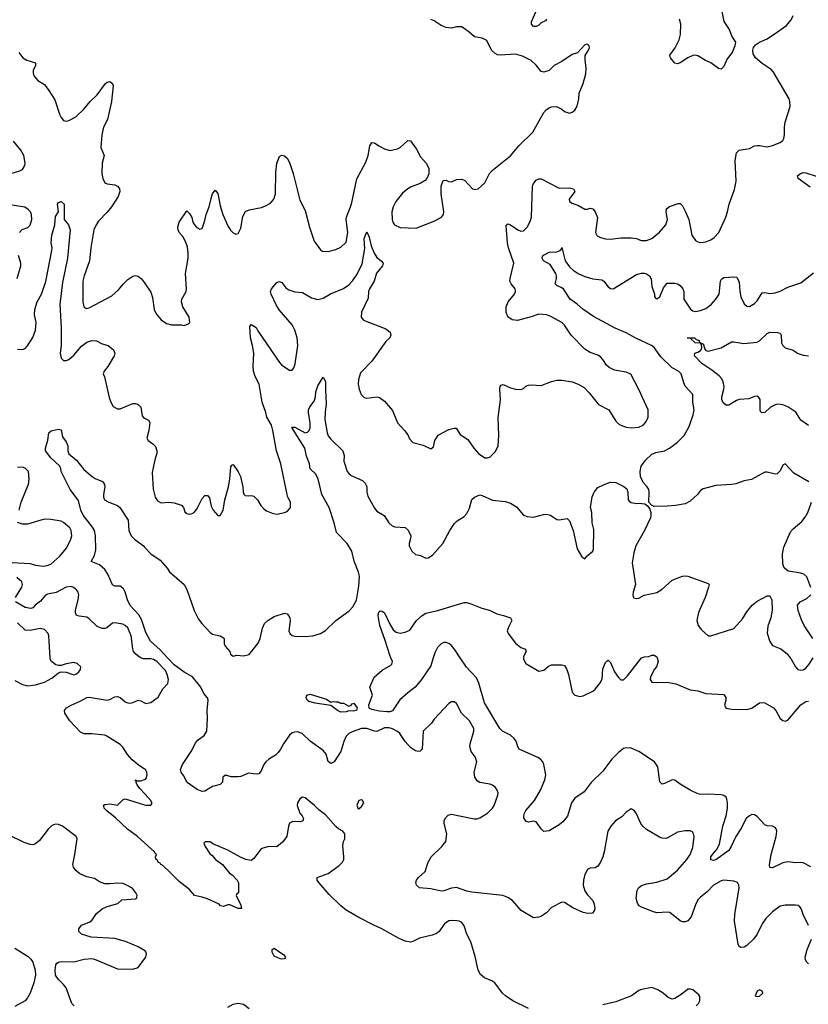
# Model space of a CAD drawing. Header units: inches. Extents: x 1694797 to 1849917, y 907313 to 1017959.
# Tile 397 of 656: x 1749028 to 1755169, y 977303 to 984966. Entities that reach past the tile are written whole.
import ezdxf

# ---------------------------------------------------------------- set-up
doc = ezdxf.new("R2010")
doc.units = ezdxf.units.IN
doc.header["$MEASUREMENT"] = 0
for name, color, linetype in [('B7947', 7, 'Continuous'), ('B7948', 7, 'Continuous'), ('B7957', 7, 'Continuous'), ('B7958', 7, 'Continuous')]:
    doc.layers.add(name, color=color, linetype=linetype)

msp = doc.modelspace()

# ---------------------------------------------------------------- linework, layer by layer
at = {"layer": 'B7947', "color": 5}
for points, elevation in [([(1748990, 979824), (1749050, 979791.5), (1749090, 979782), (1749150, 979788.2), (1749222, 979810), (1749278, 979842), (1749330, 979882.8), (1749350, 979891.3), (1749390, 979888), (1749450, 979868.2), (1749470, 979874), (1749489.2, 979890), (1749502.7, 979910), (1749505.2, 979930), (1749475.3, 979955.3), (1749450, 979962.7), (1749390, 979952), (1749350, 979939.3), (1749330, 979939.3), (1749310, 979946), (1749276, 979970), (1749265.6, 979990), (1749265.1, 980000)], 680), ([(1750000, 979992.5), (1749992.4, 979992.4), (1749976.5, 979996.5), (1749970.5, 980000)], 660), ([(1750000, 979134.3), (1749950, 979166.9), (1749904.6, 979204.6), (1749866.7, 979246.7), (1749830, 979304.7), (1749810, 979324.1), (1749707.3, 979390), (1749690, 979398.7), (1749590, 979409), (1749530, 979407.2), (1749500.3, 979420.3), (1749418, 979510), (1749380.7, 979570), (1749376.2, 979590), (1749392, 979610), (1749427.6, 979630), (1749498.8, 979661.2), (1749550, 979690.2), (1749570, 979694.2), (1749710, 979671.1), (1749730, 979674), (1749770, 979696.5), (1749790, 979698.5), (1749810, 979690.3), (1749850, 979658), (1749870, 979650.3), (1749890, 979647.4), (1749910, 979651.8), (1749950, 979669.2), (1749970, 979665.8), (1750000, 979650.4)], 660), ([(1750000, 978942.8), (1749963.2, 978983.2), (1749944, 979010), (1749935.3, 979030), (1749938, 979038), (1749928, 979050), (1749942, 979042), (1749970, 979042.8), (1750000, 979051.8)], 660), ([(1750000, 978559.8), (1749944.5, 978610), (1749867, 978667), (1749774.1, 978754.1), (1749706.6, 978810), (1749686, 978830), (1749684, 978844), (1749678, 978850), (1749690, 978858), (1749730, 978862), (1749790, 978854), (1749830, 978894), (1749850, 978902), (1750000, 978855.1)], 660), ([(1750000, 977723.1), (1749950, 977751.6), (1749852.7, 977792.7), (1749770, 977815.8), (1749585.6, 977825.6), (1749510, 977849), (1749489, 977870), (1749489.3, 977890.7), (1749510, 977918), (1749570, 977942.8), (1749590, 977956), (1749625.2, 978010), (1749670, 978047.3), (1749710, 978064.9), (1749792.9, 978087.1), (1749824.1, 978115.9), (1749930, 978123.8), (1749939.3, 978130), (1749940.9, 978139.1), (1749941.6, 978150), (1749933.6, 978170), (1749910, 978200.7), (1749890, 978215.6), (1749850, 978235.1), (1749830, 978242.4), (1749790, 978245.6), (1749730, 978239.5), (1749690, 978240.7), (1749650, 978257), (1749610, 978282), (1749550, 978296.4), (1749497.3, 978317.3), (1749463.9, 978343.9), (1749446.3, 978370), (1749441.3, 978390), (1749458, 978470), (1749475.1, 978590), (1749467.3, 978610), (1749361.6, 978690), (1749330, 978703.5), (1749310, 978705.7), (1749290, 978700.4), (1749274, 978690), (1749250, 978665.1), (1749183, 978577), (1749150, 978551.1), (1749130, 978545.1), (1749110, 978546.6), (1749061.6, 978561.6), (1748941.5, 978621.4)], 680), ([(1748990, 977740.7), (1749094.7, 977674.7), (1749115.4, 977655.4), (1749130.4, 977630), (1749148.4, 977570), (1749150.8, 977530), (1749138.4, 977470), (1749110.3, 977390), (1749090, 977352.7), (1749070.2, 977329.8), (1748990, 977286.3)], 680), ([(1749452.7, 977290), (1749432.7, 977310), (1749391, 977431), (1749370, 977458), (1749330, 977496), (1749306, 977530), (1749304, 977570), (1749309, 977610), (1749318, 977622), (1749329.5, 977630.5), (1749350, 977636.3), (1749450, 977632.7), (1749530, 977654), (1749590, 977658.4), (1749610, 977654.4), (1749790, 977579.5), (1749910, 977577.6), (1749950, 977590.7), (1750000, 977657.5)], 680)]:
    msp.add_lwpolyline(points, dxfattribs=dict(at, elevation=elevation))
at = {"layer": 'B7948', "color": 5}
for points, elevation in [([(1749022, 984710), (1749053.4, 984670), (1749083, 984650), (1749150.5, 984630), (1749151.5, 984610), (1749132.4, 984570), (1749131.6, 984550), (1749138, 984530), (1749170, 984492.2), (1749220.5, 984460.5), (1749254.6, 984414.6), (1749301.7, 984341.7), (1749337.6, 984230), (1749350, 984204), (1749370, 984180.5), (1749390, 984176.4), (1749410, 984180.3), (1749465.1, 984210), (1749530, 984272), (1749577.7, 984330), (1749630, 984382.3), (1749695.4, 984470), (1749710, 984480.7), (1749730, 984484.4), (1749750.2, 984470), (1749755.8, 984450), (1749744, 984330), (1749711.8, 984190), (1749680.9, 984130), (1749668.8, 984068.8), (1749660.4, 983970), (1749684.9, 983910), (1749670.4, 983850), (1749666.7, 983770), (1749674.4, 983730), (1749690, 983697.3), (1749708.9, 983688.9), (1749770, 983680.2), (1749788.4, 983670), (1749804.5, 983650), (1749808.5, 983630), (1749794.5, 983590), (1749742.7, 983510), (1749710, 983467.8), (1749642.2, 983397.8), (1749623.1, 983370), (1749605.2, 983330), (1749582.7, 983190), (1749572.7, 983090), (1749530, 982973.2), (1749520.9, 982930), (1749520.3, 982770), (1749528.7, 982730), (1749542, 982722), (1749550, 982719.3), (1749570, 982723.7), (1749744.4, 982815.6), (1749796.9, 982863.1), (1749835.1, 982910), (1749870, 982943.8), (1749910, 982970.4), (1749930, 982975.5), (1749950.4, 982970.4), (1749977.3, 982950), (1750000, 982917.1)], 680), ([(1748921.5, 983758.5), (1749029.8, 983790.2), (1749050, 983800.4), (1749068.2, 983830), (1749070.8, 983849.2), (1749059.3, 983910), (1749038, 983950), (1748980.9, 984020.9)], 680), ([(1749026.3, 983310), (1749047.7, 983332.3), (1749090.8, 983349.2), (1749110, 983368), (1749122.7, 983410), (1749120.9, 983450), (1749112, 983470), (1749095.1, 983490), (1749066.8, 983506.8), (1748970, 983522.2)], 680), ([(1749010, 982400.5), (1749050, 982400.3), (1749070, 982406.3), (1749090, 982427), (1749130, 982492.2), (1749151.2, 982550), (1749156.1, 982610), (1749144.1, 982670), (1749145, 982710), (1749164.3, 982770), (1749197, 982830), (1749232.7, 982927.3), (1749279.1, 983170), (1749280.2, 983190), (1749273.2, 983230), (1749278.4, 983290), (1749301.6, 983370), (1749306.6, 983433.4), (1749328.9, 983471.1), (1749322, 983530), (1749330, 983542.8), (1749350, 983550.7), (1749373, 983530), (1749374.8, 983410), (1749408.1, 983368.1), (1749420.4, 983330), (1749401.3, 983110), (1749360.5, 982919.5), (1749339.8, 982750), (1749350.8, 982570), (1749350.2, 982430), (1749342.4, 982370), (1749350, 982330.8), (1749370, 982313), (1749390, 982314.4), (1749410, 982322.6), (1749450, 982354.4), (1749510, 982424.9), (1749550, 982455.3), (1749590, 982470.4), (1749626.2, 982466.2), (1749670, 982442), (1749718, 982430), (1749757.5, 982397.5), (1749767.7, 982370), (1749763, 982350), (1749713.5, 982266.5), (1749686, 982230), (1749678, 982210), (1749687.1, 982187.1), (1749725.2, 982025.2), (1749738.8, 981990), (1749756.8, 981956.8), (1749790, 981938), (1749810, 981938.4), (1749910, 981978), (1749930, 981978), (1749950, 981970.5), (1749970.5, 981950), (1749982.6, 981882.6), (1749991, 981870), (1750000, 981865.5)], 660), ([(1749008.5, 982951.5), (1749036.2, 983050), (1749036.9, 983070), (1749019.2, 983130)], 680), ([(1750000, 980227.4), (1749977.2, 980297.2), (1749955.2, 980335.2), (1749887.8, 980407.8), (1749866.8, 980450), (1749849.4, 980510), (1749835.8, 980535.8), (1749810, 980556.1), (1749770, 980556.8), (1749750, 980566.6), (1749714.2, 980650), (1749690, 980686.8), (1749650, 980723.1), (1749585.2, 980750), (1749610, 980796.3), (1749619.6, 980840.4), (1749619.2, 980950), (1749609.2, 980990), (1749595.3, 981015.3), (1749523, 981110), (1749503.7, 981150), (1749484.9, 981224.9), (1749420.5, 981310), (1749351.8, 981450), (1749349.5, 981469.5), (1749339.3, 981490), (1749270, 981557.2), (1749229.3, 981610), (1749228.7, 981630), (1749246.6, 981693.4), (1749254.5, 981750), (1749273.4, 981766.6), (1749330, 981778.8), (1749350, 981774), (1749360.5, 981720.5), (1749390, 981680.7), (1749402.4, 981650), (1749403.1, 981610), (1749410, 981586), (1749470, 981538), (1749526.4, 981466.4), (1749592.4, 981410), (1749615, 981395), (1749671.5, 981371.5), (1749681.7, 981361.7), (1749688.7, 981348.7), (1749690.3, 981330.3), (1749680.2, 981270), (1749680.2, 981250), (1749688.2, 981230), (1749721.6, 981210), (1749790, 981184.5), (1749807.9, 981170), (1749871.4, 981071.4), (1749878.4, 980990), (1749895.6, 980950), (1749922.3, 980922.3), (1749991, 980871), (1750000, 980861.5)], 640), ([(1749023.7, 981150), (1749040.7, 981210), (1749097.4, 981350), (1749102.4, 981390), (1749095.6, 981450), (1749070, 981476.2), (1749050, 981483.6), (1749010, 981481.3)], 660), ([(1748970, 980740.9), (1749110, 980732.7), (1749150, 980722), (1749210, 980714.2), (1749242.6, 980717.4), (1749270, 980728.4), (1749341.1, 980790), (1749389.6, 980850), (1749423.8, 980916.2), (1749435.1, 980950), (1749429.7, 980990), (1749418, 981010), (1749370, 981052.8), (1749350, 981062), (1749270, 981077.4), (1749230, 981079.1), (1749210, 981077.2), (1749090, 981041.1), (1749050, 981038.7), (1749011.5, 981051.5)], 660), ([(1748994.3, 980470), (1749044, 980550), (1749049.7, 980570), (1749044, 980590), (1749005.8, 980625.8)], 660), ([(1749970.5, 980000), (1749951.3, 980011.3), (1749930, 980031.2), (1749914.8, 980050), (1749907.8, 980070), (1749896.1, 980170), (1749870, 980232), (1749850, 980251.3), (1749830, 980260.5), (1749770, 980273), (1749750, 980269.6), (1749706.3, 980233.7), (1749690, 980227.3), (1749670, 980227.3), (1749630, 980242.4), (1749570, 980302), (1749550, 980316.4), (1749490, 980322.6), (1749469.8, 980329.8), (1749462.6, 980350), (1749462.3, 980370), (1749484.4, 980450), (1749487.8, 980490), (1749482, 980510), (1749469.7, 980529.7), (1749448.2, 980548.2), (1749430, 980554.3), (1749390, 980549.8), (1749312.7, 980507.3), (1749244.8, 980495.2), (1749230, 980486.9), (1749190, 980440.5), (1749148.4, 980410), (1749130, 980389.6), (1749115.8, 980384.2), (1749070, 980391.1), (1748994.9, 980434.9)], 660), ([(1749265.1, 980000), (1749255.8, 980170), (1749249.6, 980190), (1749220.8, 980220.8), (1749188.4, 980228.4), (1749110, 980213), (1749070, 980215), (1749010, 980273.2)], 680)]:
    msp.add_lwpolyline(points, dxfattribs=dict(at, elevation=elevation))
at = {"layer": 'B7957', "color": 5}
for points, elevation in [([(1755170, 977915.3), (1755130, 978001.2), (1755113, 978050), (1755102.6, 978062.6), (1755090, 978071.6), (1755070, 978075.1), (1754990, 978074.3), (1754950, 978065.6), (1754890, 978023), (1754839.5, 977970), (1754810.3, 977930), (1754771.5, 977850), (1754742.6, 977810), (1754690, 977759.7), (1754670, 977747.6), (1754644.4, 977744.4), (1754630, 977753.2), (1754623.5, 977770), (1754593.6, 977950), (1754596.9, 978003.1), (1754629.6, 978210), (1754627.3, 978230), (1754617, 978250), (1754590, 978262.4), (1754510, 978268), (1754490, 978265.1), (1754430, 978229.7), (1754381.3, 978178.7), (1754330, 978137.4), (1754310, 978115.6), (1754290, 978077.2), (1754256.9, 977983.1), (1754230, 977953.6), (1754210, 977944.2), (1754190, 977944.2), (1754170, 977951.8), (1754090, 978018), (1754070, 978020.9), (1753990, 978015.6), (1753962.3, 978022.3), (1753870, 978059.5), (1753853.2, 978070), (1753839.3, 978090), (1753829.5, 978129.5), (1753835.6, 978190), (1753847, 978210), (1753870, 978226.7), (1753910, 978241.1), (1753990, 978254), (1754070, 978279.1), (1754150, 978346.4), (1754222.3, 978430), (1754248.3, 978470), (1754270, 978524.7), (1754280.9, 978610), (1754276, 978630), (1754266, 978646), (1754250, 978652.3), (1754210, 978652.3), (1754150, 978642.7), (1754065.5, 978594.5), (1754030, 978595.4), (1754010, 978604), (1753910, 978663.9), (1753879.7, 978690), (1753864, 978710), (1753829.6, 978789.6), (1753810, 978815.3), (1753790, 978824), (1753750, 978797.2), (1753718, 978762), (1753668.2, 978730), (1753630.3, 978689.7), (1753608.4, 978650), (1753579.5, 978490), (1753568.9, 978451.1), (1753550, 978409.2), (1753530, 978379.3), (1753510, 978366), (1753470, 978363.7), (1753450, 978352.3), (1753430, 978313.2), (1753418.3, 978270), (1753416.1, 978230), (1753430, 978185.5), (1753450, 978155.5), (1753490.4, 978110.4), (1753502, 978082), (1753507.7, 978050), (1753504.9, 978035.1), (1753487.3, 978012.7), (1753450.9, 978009.1), (1753416.6, 978016.6), (1753334.5, 978054.5), (1753270, 978096), (1753250, 978099.3), (1753170, 978057.2), (1753130, 978015.3), (1753092, 977990), (1753070, 977981.2), (1753030, 977977.2), (1752933.6, 978033.6), (1752865.2, 978110), (1752830, 978133.2), (1752790, 978148.7), (1752550, 978175.6), (1752510, 978183.6), (1752430, 978212), (1752390, 978207.6), (1752330, 978187), (1752310, 978184.5), (1752230, 978202.6), (1752142, 978210), (1752119, 978230), (1752114, 978250), (1752119, 978270), (1752134, 978290), (1752184.2, 978335.8), (1752209.5, 978410), (1752232, 978450), (1752315.1, 978530), (1752346.6, 978570), (1752355.1, 978630), (1752332.7, 978710), (1752333.2, 978730), (1752344.8, 978755.2), (1752365.4, 978774.6), (1752390, 978782), (1752566.8, 978746.8), (1752590, 978747.6), (1752610, 978755.3), (1752670, 978791.8), (1752709.7, 978830), (1752723, 978850), (1752751.8, 978930), (1752754, 978950), (1752747.3, 978970), (1752732.3, 978990), (1752710, 979007.3), (1752690, 979015.1), (1752610, 979029.5), (1752590, 979042), (1752571.6, 979070), (1752566, 979110), (1752588, 979190), (1752575.6, 979230), (1752544.4, 979270), (1752533.3, 979310), (1752534.8, 979330), (1752564.2, 979430), (1752563.6, 979450), (1752531.8, 979510), (1752467.6, 979570), (1752430, 979644), (1752410, 979657.2), (1752390, 979656), (1752370, 979643.7), (1752256.7, 979523.3), (1752234, 979490), (1752171, 979430), (1752162, 979290), (1752147.7, 979272.3), (1752130, 979269.6), (1752110, 979276.2), (1752070, 979302.9), (1752030, 979349.6), (1751988, 979410), (1751970, 979426.5), (1751930, 979446.6), (1751905.9, 979454.1), (1751870, 979453.5), (1751810, 979426), (1751790, 979428), (1751730, 979448.6), (1751690, 979449.8), (1751615.8, 979424.2), (1751590, 979409.6), (1751571, 979389), (1751550.9, 979349.1), (1751530, 979269.4), (1751477.3, 979190), (1751450, 979176), (1751430, 979194), (1751415.8, 979250), (1751390, 979277.6), (1751290, 979352), (1751227, 979410), (1751190, 979423.1), (1751170, 979422.2), (1751150, 979415.2), (1751130, 979397.3), (1751082.7, 979330), (1751057.2, 979282.8), (1751038.9, 979261.1), (1751018.8, 979241.2), (1750968.1, 979210), (1750944.9, 979190), (1750930.3, 979170), (1750905.1, 979114.9), (1750890, 979096.9), (1750870, 979093.5), (1750810, 979103.1), (1750750, 979076.5), (1750730, 979073.7), (1750673.8, 979073.8), (1750630, 979086.3), (1750609.1, 979070), (1750607.3, 979032.7), (1750590, 979014.5), (1750530, 978997.6), (1750470, 978962), (1750450, 978960.5), (1750410, 978974), (1750330.9, 979030), (1750303.6, 979083.6), (1750284.2, 979110), (1750280.5, 979130), (1750295.1, 979170), (1750362.6, 979270), (1750399.1, 979340.9), (1750418.3, 979361.7), (1750465.6, 979394.4), (1750486, 979430), (1750491.2, 979528.8), (1750487.9, 979590), (1750495.9, 979670), (1750490, 979687.6), (1750463, 979723), (1750437.9, 979770), (1750372.4, 979852.4), (1750308.5, 979888.5), (1750230, 979944.5), (1750178, 980000)], 640), ([(1752248.7, 980000), (1752230, 979938), (1752158, 979830), (1752108, 979770), (1752050, 979726.6), (1751988.5, 979671.5), (1751932, 979588), (1751910, 979578.9), (1751890, 979578), (1751830, 979583.8), (1751770, 979597.4), (1751748.9, 979608.9), (1751746.7, 979633.3), (1751775.3, 979710), (1751755.3, 979770), (1751789, 979850), (1751850, 979902.8), (1751918.3, 979941.7), (1751926.6, 979950), (1751931.6, 979970), (1751919.1, 980000)], 620), ([(1755190, 978372.8), (1755130, 978404.2), (1755110, 978407.6), (1755070, 978404.2), (1755010, 978412.8), (1754970, 978404.2), (1754890, 978364.5), (1754870, 978369), (1754867.6, 978387.6), (1754878.6, 978470), (1754919, 978610), (1754923.1, 978650), (1754918.3, 978670), (1754910, 978679.7), (1754890, 978688.5), (1754850, 978692.8), (1754830, 978701), (1754770, 978763.9), (1754750, 978778), (1754730, 978779.8), (1754710, 978770.6), (1754685.4, 978750), (1754643.5, 978670), (1754604.3, 978610), (1754569.4, 978530), (1754550, 978499.3), (1754450, 978427.7), (1754430, 978421.4), (1754410, 978427), (1754411.1, 978450), (1754423.1, 978470), (1754455.3, 978504.7), (1754477.9, 978550), (1754503.2, 978690), (1754529.3, 978770), (1754539.9, 978830), (1754539.8, 978870), (1754532.3, 978912.3), (1754510, 978928.4), (1754490, 978932.5), (1754390, 978938.8), (1754330, 978935.7), (1754310, 978940.3), (1754250, 978969), (1754170, 979016.5), (1754130, 979046.5), (1754110, 979049.8), (1754050, 979020.9), (1754030, 979017.4), (1754013.4, 979033.4), (1753996.5, 979150), (1753972, 979190), (1753850, 979269.8), (1753790, 979297.4), (1753750, 979300.3), (1753730, 979292.8), (1753690, 979263.5), (1753637.8, 979210), (1753570, 979118.4), (1753478, 979030), (1753423, 978957), (1753350, 978907.8), (1753326.3, 978870), (1753292.7, 978767.2), (1753257.3, 978722.7), (1753230, 978699.3), (1753150, 978654), (1753110, 978648.7), (1753090, 978668), (1753050, 978722), (1753030, 978728.7), (1752990, 978721.2), (1752969.4, 978729.4), (1752954, 978754), (1752953.2, 978770), (1752959.5, 978790), (1752970, 978810.5), (1753035.6, 978890), (1753084.4, 978970), (1753118.5, 979050), (1753124.8, 979090), (1753108.8, 979170), (1753100.7, 979190), (1753084.2, 979210), (1753063.5, 979223.5), (1752918.4, 979290), (1752906.2, 979306.2), (1752892.9, 979350), (1752874.9, 979374.9), (1752850, 979396.5), (1752788.2, 979430), (1752765.7, 979450), (1752646.3, 979650), (1752602.7, 979802.7), (1752584.1, 979844.1), (1752507.3, 979927.3), (1752459, 980000)], 620), ([(1752950.8, 980000), (1752950.8, 979990), (1752970, 979956), (1753070, 979896), (1753110, 979904.7), (1753146.3, 979933.7), (1753170, 979946), (1753250, 979944.9), (1753270, 979938.8), (1753287.7, 979910), (1753302, 979870), (1753330, 979732), (1753352, 979710), (1753390, 979698.8), (1753415.5, 979704.5), (1753490, 979741), (1753510, 979756), (1753550, 979808), (1753564.4, 979835.6), (1753570, 979914.8), (1753590, 979964), (1753603, 979977), (1753610, 979980.5), (1753630, 979963), (1753660.2, 979890), (1753690, 979845.7), (1753710, 979827.7), (1753730, 979828), (1753761.7, 979858.3), (1753870, 979998.4), (1753873.3, 980000)], 620), ([(1753991.8, 980000), (1753999.2, 979970), (1753986.9, 979930), (1753970, 979907.8), (1753939.5, 979850), (1753936.4, 979830), (1753950, 979810.6), (1753986.8, 979806.8), (1754070.9, 979810.9), (1754137.1, 979797.1), (1754250, 979750.3), (1754310, 979742.8), (1754370, 979723.1), (1754510, 979714), (1754527.3, 979690), (1754527.7, 979670), (1754517.3, 979630), (1754530, 979607.7), (1754570, 979599.3), (1754690, 979598.7), (1754730, 979608.5), (1754790, 979648.4), (1754810, 979652.4), (1754830, 979648.5), (1754898, 979610), (1754915.8, 979590), (1754950, 979527.3), (1754970, 979510.6), (1754990, 979505.5), (1755010, 979515.5), (1755110, 979634.9), (1755150, 979660.3), (1755170, 979661.6)], 620), ([(1755028.3, 980000), (1755033.5, 979993.5), (1755068.8, 979928.8), (1755087.3, 979910), (1755110, 979903.1), (1755130, 979907.2), (1755150, 979920.3), (1755176.4, 979950), (1755205.9, 980000)], 640), ([(1750000, 979650.4), (1750010, 979645.2), (1750048.2, 979651.8), (1750105.3, 979694.7), (1750142, 979758), (1750181.3, 979798.7), (1750186.6, 979830), (1750177.6, 979870), (1750162.1, 979902.1), (1750096.1, 979970), (1750070, 979987.1), (1750050, 979992.7), (1750000, 979992.5)], 660), ([(1750000, 979051.8), (1750006.3, 979053.7), (1750014.5, 979065.5), (1750020.9, 979090), (1750017, 979110), (1750006.6, 979130), (1750000, 979134.3)], 660), ([(1750000, 978855.1), (1750010, 978852), (1750050, 978854), (1750058, 978862), (1750058, 978870), (1750048, 978890), (1750000, 978942.8)], 660), ([(1752989, 977270), (1752869.2, 977330), (1752810, 977369.6), (1752787, 977390), (1752727.3, 977470), (1752705.5, 977485.5), (1752648.1, 977508.1), (1752615.8, 977535.8), (1752597.3, 977570), (1752574.5, 977674.5), (1752541.7, 977790), (1752509.7, 977850), (1752490, 977914), (1752470, 977939.3), (1752450, 977949.2), (1752431.9, 977951.9), (1752390, 977955.1), (1752370, 977951.6), (1752335.5, 977930), (1752291.9, 977868.1), (1752268.6, 977851.4), (1752239.9, 977840.1), (1752141.1, 977818.9), (1752090, 977791.6), (1752070, 977786.6), (1752030, 977794.5), (1751977.4, 977817.4), (1751849.2, 977890), (1751780.6, 977920.6), (1751670, 977979.5), (1751570, 978036.2), (1751528.2, 978068.2), (1751438, 978158), (1751357.2, 978250), (1751345.2, 978270), (1751344, 978290), (1751430, 978321.6), (1751516, 978384), (1751541.6, 978410), (1751551.3, 978430), (1751553, 978450), (1751543.7, 978536.3), (1751549.2, 978570), (1751559, 978590), (1751559, 978630), (1751544, 978650), (1751510, 978669.5), (1751490, 978687), (1751410, 978776.9), (1751356.9, 978816.9), (1751323.7, 978850), (1751250, 978909), (1751230, 978914), (1751210, 978902), (1751190.8, 978870), (1751188.4, 978850), (1751210, 978791), (1751227.7, 978770), (1751237.1, 978750), (1751234, 978730), (1751215.6, 978724.4), (1751154, 978726), (1751130, 978712.3), (1751120.5, 978690), (1751107.3, 978610), (1751075.6, 978564.4), (1751030, 978529.3), (1750968.3, 978531.7), (1750920.9, 978519.1), (1750906.8, 978510), (1750850, 978438), (1750830, 978422), (1750790, 978429.3), (1750747.6, 978447.6), (1750650, 978502.7), (1750533.2, 978553.2), (1750510, 978568), (1750472.7, 978567.3), (1750462, 978558), (1750472, 978530), (1750511.6, 978471.6), (1750523.6, 978463.6), (1750552, 978430), (1750606, 978390), (1750662.8, 978322.8), (1750682, 978310), (1750722, 978270), (1750731.6, 978248.4), (1750732, 978170), (1750718, 978162), (1750714, 978150), (1750750, 978074), (1750754, 978050), (1750728.9, 978048.9), (1750663.6, 978076.4), (1750650, 978078), (1750615.3, 978064.7), (1750590.5, 978069.5), (1750581.2, 978081.2), (1750490, 978123.6), (1750450, 978137), (1750390, 978149), (1750353.4, 978193.4), (1750270, 978258), (1750195.2, 978335.2), (1750142.3, 978382.3), (1750127.3, 978390), (1750121.5, 978401.5), (1750106.6, 978410), (1750102, 978422), (1750088.4, 978431.6), (1750086, 978450), (1750094, 978470), (1750080.9, 978480.9), (1750077.2, 978490), (1750000, 978559.8)], 660), ([(1755170, 977617.2), (1755157.2, 977630), (1755147, 977650), (1755145.1, 977670), (1755159.7, 977730), (1755194.8, 977810)], 640), ([(1750000, 977657.5), (1750009.3, 977670), (1750015.5, 977695.5), (1750013.2, 977710), (1750002, 977722), (1750000, 977723.1)], 680), ([(1754295.3, 977290), (1754314, 977310), (1754324, 977330), (1754323.1, 977363.1), (1754317.2, 977377.2), (1754270, 977415.3), (1754250, 977422), (1754230, 977422), (1754210, 977402), (1754170, 977374), (1754130.9, 977349.1), (1754110, 977342), (1754076.5, 977356.5), (1754039, 977390), (1753996.9, 977416.9), (1753950, 977435.1), (1753870, 977418.7), (1753850, 977409.6), (1753791.4, 977368.6), (1753670, 977322), (1753570, 977298.9)], 660), ([(1750650, 977280.7), (1750690, 977304), (1750726.8, 977313.2), (1750770, 977304.9), (1750814.8, 977270)], 660)]:
    msp.add_lwpolyline(points, dxfattribs=dict(at, elevation=elevation))
for points, elevation in [([(1751450, 979654), (1751470, 979660.7), (1751490, 979656), (1751510, 979658), (1751526, 979646), (1751550, 979646), (1751590, 979622.8), (1751608, 979630), (1751618, 979642), (1751630, 979646.8), (1751656.5, 979610), (1751650, 979589.8), (1751624.6, 979584.6), (1751590, 979587), (1751570, 979579.6), (1751530, 979577.7), (1751502, 979590), (1751450, 979629.7), (1751327.8, 979647.8), (1751280.7, 979660.7), (1751268, 979668), (1751258, 979690), (1751262.7, 979710), (1751290, 979717), (1751416.7, 979676.7)], 620), ([(1751690, 978895.3), (1751670, 978888), (1751652.7, 978852.7), (1751662, 978830), (1751670, 978824.7), (1751690, 978842), (1751708, 978870), (1751698, 978890)], 660), ([(1751070, 977654), (1751057.2, 977657.2), (1751010, 977678), (1750994, 977710), (1750995.3, 977730), (1751010, 977738.8), (1751054.8, 977710), (1751081, 977690), (1751098, 977670), (1751090, 977658)], 660), ([(1754790, 977415.3), (1754770, 977406), (1754754, 977370), (1754770, 977364.7), (1754790, 977366.8), (1754814, 977390), (1754810, 977406)], 660)]:
    msp.add_lwpolyline(points, close=True, dxfattribs=dict(at, elevation=elevation))
at = {"layer": 'B7958', "color": 5}
for points, elevation in [([(1750000, 981865.5), (1750031, 981850), (1750042, 981830), (1750034, 981770), (1750019.1, 981710), (1750027.7, 981690), (1750065.3, 981665.3), (1750084.9, 981644.9), (1750096.4, 981610), (1750095.8, 981590), (1750082.4, 981550), (1750059, 981441), (1750068.5, 981311.5), (1750082.4, 981250), (1750101.4, 981221.4), (1750130, 981204.9), (1750190.5, 981210.5), (1750230, 981204.9), (1750287.5, 981187.5), (1750302.8, 981170), (1750315.2, 981135.2), (1750330, 981123), (1750350, 981118), (1750370, 981121.6), (1750390, 981133), (1750410, 981162), (1750450, 981238.8), (1750470, 981262.8), (1750490, 981262.8), (1750504.9, 981244.9), (1750519.9, 981179.9), (1750533.4, 981150), (1750570, 981106.8), (1750590, 981106), (1750611.7, 981148.3), (1750625.1, 981230), (1750654, 981330), (1750664.7, 981390), (1750673.2, 981486.8), (1750680.2, 981499.8), (1750690, 981504.7), (1750730, 981446), (1750748, 981410), (1750764.9, 981330), (1750768.4, 981288.4), (1750773.4, 981273.4), (1750783.8, 981263.8), (1750810, 981260.7), (1750830, 981264), (1750850, 981257.3), (1750878.8, 981230), (1750905.8, 981185.8), (1750930, 981158.8), (1750950, 981142.8), (1751002.5, 981122.5), (1751030, 981118.8), (1751090, 981130.8), (1751110, 981138.8), (1751130, 981158), (1751137.2, 981170), (1751137.2, 981210), (1751115.1, 981250), (1751109.6, 981269.6), (1751061.6, 981510), (1751027.7, 981610), (1750998.7, 981770), (1750987.8, 981810), (1750952.6, 981872.6), (1750945.1, 981910), (1750917.1, 981990), (1750892.2, 982130), (1750860.5, 982190), (1750848.5, 982230), (1750845.2, 982270), (1750851.7, 982370), (1750841.6, 982430), (1750824.7, 982490), (1750821, 982579), (1750830, 982594), (1750870, 982570.4), (1750883.6, 982543.6), (1751050, 982298), (1751070, 982276.3), (1751130, 982237.3), (1751150, 982238.8), (1751163.3, 982256.7), (1751173.5, 982286.5), (1751193.5, 982430), (1751189, 982490), (1751169.8, 982550), (1751149, 982590), (1751049, 982709), (1751025.5, 982745.5), (1750986, 982830), (1750982, 982850), (1750988.5, 982871.5), (1751030, 982919.7), (1751050, 982929.1), (1751070, 982919.6), (1751099.2, 982879.2), (1751122.8, 982862.8), (1751170, 982848.1), (1751230, 982841.5), (1751301, 982801), (1751350, 982789.1), (1751390, 982798), (1751448.1, 982831.9), (1751550, 982872.9), (1751590, 982902.3), (1751623.2, 982936.8), (1751655.1, 982984.9), (1751694.6, 983065.4), (1751714.6, 983185.5), (1751710, 983262), (1751730, 983316), (1751750, 983273.4), (1751766.1, 983206.1), (1751787.8, 983147.8), (1751810, 983114.4), (1751843, 983090), (1751859.3, 983070), (1751852.7, 983050), (1751806.2, 982993.8), (1751787.5, 982930), (1751751.6, 982870), (1751745, 982850), (1751740.3, 982799.7), (1751690.5, 982690), (1751686.8, 982650), (1751706.4, 982626.4), (1751879.3, 982559.3), (1751912.7, 982532.8), (1751919.3, 982510), (1751910.4, 982490), (1751878.9, 982461.1), (1751771.2, 982308.8), (1751681.2, 982218.8), (1751665.9, 982165.9), (1751663.7, 982130), (1751670.3, 982090.3), (1751687.7, 982050), (1751710, 982026), (1751730, 982020.4), (1751810, 982032), (1751830, 982026.7), (1751870, 981998), (1751930, 981924), (1751970, 981827.3), (1752024.9, 981770), (1752050, 981736), (1752064.5, 981704.5), (1752090, 981674.8), (1752170, 981653.4), (1752230, 981627.3), (1752250, 981641), (1752259.6, 981690), (1752286.4, 981733.6), (1752370, 981776), (1752410, 981788.2), (1752427.7, 981787.7), (1752457.6, 981737.6), (1752517.6, 981697.6), (1752563.7, 981630), (1752601.3, 981590), (1752650, 981557), (1752670, 981555.8), (1752690, 981562.4), (1752733.6, 981606.4), (1752754.3, 981650), (1752758.3, 981730), (1752753.3, 981870), (1752771.3, 982008.7), (1752767.6, 982092.4), (1752770, 982112), (1752778, 982122), (1752794, 982126), (1752850, 982100.5), (1752890, 982090.5), (1752930, 982087.3), (1752950, 982096), (1752970, 982114), (1752990, 982120.7), (1753010, 982124.9), (1753090, 982118.8), (1753170, 982150.8), (1753210, 982161), (1753250, 982160.7), (1753330, 982147.7), (1753376, 982130), (1753423.1, 982103.1), (1753462.4, 982062.4), (1753536, 981970), (1753616, 981930), (1753670, 981842), (1753690, 981821.6), (1753710, 981810.4), (1753750, 981795.8), (1753790, 981790.3), (1753850, 981795.3), (1753882, 981810), (1753902.4, 981830), (1753921.1, 981870), (1753921.1, 981930), (1753848.1, 982088.1), (1753787.2, 982207.2), (1753750, 982222), (1753659.5, 982239.5), (1753619.1, 982259.1), (1753598.3, 982278.3), (1753570, 982321.2), (1753550, 982342.7), (1753530, 982355.1), (1753470, 982376), (1753430, 982402.7), (1753323.6, 982510), (1753270, 982589.5), (1753250, 982609.6), (1753159.4, 982659.4), (1753130, 982669.6), (1753070, 982674), (1753010, 982652.8), (1752904.4, 982624.4), (1752864, 982630), (1752830, 982653.2), (1752816.2, 982690), (1752816.2, 982730), (1752831.6, 982770), (1752880.5, 982830), (1752888.2, 982850), (1752886.3, 982870), (1752854.5, 982910), (1752845.8, 982930), (1752847, 982953), (1752876, 983070), (1752834.4, 983190), (1752827.1, 983230), (1752817.5, 983362.5), (1752830, 983376.3), (1752850, 983370.4), (1752907.7, 983330), (1752930, 983321.3), (1752950, 983323.8), (1752980.7, 983350), (1753004.4, 983395.6), (1753013.7, 983430), (1753022.4, 983670), (1753030, 983690.8), (1753050, 983716.3), (1753070, 983728), (1753090, 983728.2), (1753230, 983654.9), (1753310, 983656.9), (1753341, 983650), (1753350.4, 983630), (1753306.7, 983570), (1753310.7, 983550), (1753330, 983537.1), (1753380.5, 983520.5), (1753430, 983491.3), (1753450, 983491.3), (1753470, 983498.8), (1753490, 983493.4), (1753510, 983470.6), (1753526.7, 983426.7), (1753512, 983310), (1753524.1, 983284.1), (1753550, 983270.3), (1753590, 983260.9), (1753630, 983258.3), (1753710, 983267), (1753790, 983268.2), (1753830, 983263), (1753868.5, 983248.5), (1753890, 983246.4), (1753910, 983247), (1753950, 983262.6), (1754010, 983313.4), (1754059.8, 983370), (1754071.6, 983410), (1754062.3, 983470), (1754065.1, 983494.9), (1754087.6, 983512.4), (1754156.4, 983536.4), (1754170, 983535.5), (1754190, 983516.3), (1754214, 983470), (1754238.7, 983410), (1754263.1, 983290), (1754290, 983247.3), (1754310, 983236.3), (1754330, 983233), (1754370, 983238), (1754410, 983252.2), (1754436.2, 983270), (1754471.3, 983310), (1754527, 983430), (1754540.9, 983470), (1754552, 983530), (1754595.6, 983644.4), (1754606.9, 983710), (1754599.1, 983870), (1754610, 983931), (1754630, 983950.5), (1754710, 983962.4), (1754750, 983983), (1754770, 983988), (1754790, 983988), (1754850, 983975.5), (1754890, 983985.5), (1754950, 984010.7), (1754970, 984026.8), (1754978, 984042), (1754984.2, 984070), (1754983.1, 984130), (1754988, 984168), (1755027.6, 984290), (1755026, 984330), (1755019.7, 984350), (1754898.8, 984558.8), (1754879.3, 984579.3), (1754810, 984626), (1754759, 984670), (1754740.2, 984700.2), (1754737.2, 984730), (1754741.2, 984750), (1754757.2, 984770), (1754788.4, 984791.6), (1754850, 984816.9), (1754930, 984870.3), (1754998.5, 984921.5), (1755036.5, 984963.5), (1755050, 984998.8)], 660), ([(1753130, 984969.5), (1753121.8, 984958.2), (1753090, 984940.4), (1753070, 984922.3), (1753050, 984912.1), (1753030, 984913.5), (1753013.5, 984930), (1753014.2, 984950), (1753054, 985046)], 660), ([(1754495.5, 985030), (1754512.2, 984952.2), (1754554, 984890), (1754577.3, 984830), (1754601, 984790), (1754596.3, 984763.7), (1754576, 984710), (1754538, 984662), (1754510, 984602), (1754490, 984581.2), (1754470, 984585.2), (1754409.7, 984629.7), (1754368.7, 984648.7), (1754310, 984685.4), (1754290, 984689.7), (1754270, 984686), (1754230, 984668.7), (1754170, 984631.1), (1754150, 984623.5), (1754130, 984628), (1754095.1, 984670), (1754091.6, 984690), (1754132.8, 984747.2), (1754163.1, 984810), (1754174.2, 984850), (1754175.6, 984930), (1754166.4, 984970)], 660), ([(1750000, 982917.1), (1750050, 982844.7), (1750063.1, 982803.1), (1750074, 982710), (1750090, 982677.3), (1750130.8, 982630), (1750170, 982602), (1750210, 982590.7), (1750289.1, 982590.9), (1750310, 982586), (1750342, 982598), (1750352.3, 982610), (1750346.6, 982650), (1750297.4, 982730), (1750288.3, 982770), (1750291.3, 982790), (1750323.5, 982850), (1750327.1, 982870), (1750318.8, 982990), (1750340.3, 983110), (1750340.3, 983150), (1750334.6, 983194.6), (1750320.1, 983240.1), (1750297.7, 983277.7), (1750269.3, 983310), (1750262.7, 983330), (1750259, 983350), (1750269.2, 983390), (1750330, 983478), (1750350, 983458), (1750367.5, 983427.5), (1750377.3, 983390), (1750388.1, 983368.1), (1750408.1, 983348.1), (1750430, 983336), (1750450, 983342), (1750470, 983402), (1750479.5, 983450), (1750502.4, 983510), (1750524.2, 983595.8), (1750530, 983611.3), (1750550, 983638), (1750570, 983612), (1750590, 983518), (1750610, 983451), (1750650, 983360.7), (1750670, 983327.3), (1750690, 983306.8), (1750710, 983296), (1750730, 983301), (1750750, 983344.7), (1750764.8, 983435.2), (1750787.5, 983472.5), (1750814.3, 983485.7), (1750910, 983504.4), (1750942.9, 983517.1), (1750981.3, 983538.7), (1751007.6, 983570), (1751019.1, 983610), (1751022.3, 983777.7), (1751029.7, 983850), (1751050, 983901), (1751069.4, 983910.6), (1751090, 983907.3), (1751110, 983887.3), (1751130, 983854.8), (1751157.4, 983770), (1751210, 983562), (1751250, 983482), (1751285.5, 983350), (1751322, 983242), (1751370, 983174), (1751385.2, 983165.2), (1751430, 983163.1), (1751490, 983176.5), (1751530, 983194.9), (1751570, 983234), (1751582.2, 983310), (1751570.6, 983410), (1751572.7, 983430), (1751612.9, 983530), (1751653.1, 983726.9), (1751724.2, 983855.8), (1751742.4, 983910), (1751754.9, 983985.1), (1751770, 984011), (1751790, 984007.7), (1751823.6, 983983.6), (1751870, 983960.4), (1751910, 983948.4), (1751970, 983960.3), (1751990, 983972.2), (1752050, 984024.9), (1752070, 984022.8), (1752118, 983958), (1752150, 983898), (1752193.4, 983850), (1752213.4, 983810), (1752214, 983766), (1752198, 983730), (1752184.8, 983715.2), (1752147.3, 983690), (1752075.6, 983664.4), (1752050.7, 983650), (1752010, 983615.1), (1751957.1, 983550), (1751936.4, 983510), (1751926.7, 983470), (1751928.2, 983410), (1751933, 983390), (1751947.7, 983370), (1751990, 983347.7), (1752115.9, 983344.1), (1752260.1, 983399.9), (1752311.5, 983428.5), (1752327, 983450), (1752331.5, 983470), (1752309.6, 983610.4), (1752309.3, 983670.7), (1752325.2, 983714.8), (1752350, 983718), (1752366, 983706), (1752390, 983704.7), (1752430, 983722.8), (1752470, 983725.5), (1752495.1, 983715.1), (1752552.1, 983652.1), (1752570, 983644.4), (1752597.2, 983650), (1752650, 983695.5), (1752687.6, 983770), (1752707.2, 983792.8), (1752850, 983905.7), (1752914.7, 983985.3), (1753022.7, 984090), (1753110, 984244), (1753130, 984267.3), (1753150, 984280.7), (1753170, 984286.8), (1753209.4, 984290.6), (1753250, 984270.8), (1753270, 984251), (1753310, 984238), (1753330, 984246), (1753350, 984261), (1753370, 984292), (1753382.9, 984350), (1753384.8, 984395.2), (1753417, 984470), (1753435.9, 984544.1), (1753439.5, 984590), (1753432, 984650), (1753432.3, 984687.7), (1753458, 984730), (1753465.2, 984750), (1753463.1, 984763.1), (1753450, 984775.3), (1753430, 984769), (1753370.9, 984709.1), (1753330, 984694), (1753250, 984639.5), (1753190.8, 984610), (1753150.4, 984569.6), (1753110, 984557), (1753090, 984562), (1753050, 984612.3), (1753010, 984649.4), (1752943.3, 984683.3), (1752890, 984696.8), (1752770.8, 984690.8), (1752750, 984693.7), (1752730, 984703), (1752703, 984730), (1752664.7, 984804.7), (1752630, 984822), (1752570, 984833.2), (1752529.2, 984870), (1752470, 984909.5), (1752430, 984909.6), (1752390, 984899.7), (1752350, 984904.7), (1752310, 984919.7), (1752256.4, 984956.4), (1752230, 984967.4)], 680), ([(1755182.7, 983662.7), (1755091.3, 983730), (1755084.7, 983750), (1755107, 983770), (1755130, 983775.5), (1755150, 983775), (1755230, 983748.7)], 640), ([(1755173.2, 981370), (1755056.6, 981436.6), (1754990, 981508.7), (1754970, 981498), (1754950, 981454), (1754927.7, 981432.3), (1754910, 981429.4), (1754850, 981444.5), (1754830, 981444.5), (1754726.3, 981386.3), (1754670, 981376), (1754605.8, 981354.2), (1754570, 981347.6), (1754450, 981341.2), (1754350, 981314), (1754330, 981302), (1754306, 981270), (1754250, 981219), (1754210, 981197.2), (1754135.2, 981184.8), (1754070, 981180.9), (1753970, 981178), (1753948, 981188), (1753926, 981210), (1753929.3, 981290), (1753926, 981310), (1753915.1, 981330), (1753884.2, 981364.2), (1753861.3, 981410), (1753858.9, 981450), (1753868, 981490), (1753901.8, 981538.2), (1753950, 981583.7), (1753982.7, 981597.3), (1754050, 981611.3), (1754089.1, 981630.9), (1754150, 981678), (1754203.1, 981730), (1754240.7, 981799.3), (1754273.3, 981890), (1754279.7, 981930), (1754269.5, 981990), (1754269.2, 982050), (1754210, 982113.2), (1754198.6, 982138.6), (1754179.6, 982210), (1754157, 982230), (1754110, 982255.9), (1754020.9, 982340.9), (1753970, 982415.8), (1753948, 982430), (1753826.3, 982486.3), (1753750, 982529), (1753665.1, 982565.1), (1753495.6, 982655.6), (1753412.4, 982712.4), (1753370, 982751.8), (1753314.2, 982790), (1753265.1, 982865.1), (1753250, 982878.7), (1753210, 982897.6), (1753197.6, 982910), (1753208.1, 982951.9), (1753209, 982970), (1753202.2, 982990), (1753159.7, 983059.7), (1753106, 983090), (1753095.6, 983110), (1753098, 983122), (1753106, 983134), (1753150, 983155.9), (1753210, 983160.3), (1753235.3, 983170), (1753243.7, 983176.3), (1753250, 983194), (1753274.6, 983090), (1753310, 983043.7), (1753337.4, 983017.4), (1753377.6, 982990), (1753430, 982967.2), (1753490, 982950.2), (1753560.9, 982940.9), (1753578, 982930), (1753610, 982886.4), (1753630, 982874.9), (1753650, 982870.5), (1753830, 982982.4), (1753870, 982993.8), (1753890, 982994.3), (1753908.8, 982988.8), (1753932.5, 982972.5), (1753945.9, 982950), (1753951.3, 982890), (1753970.3, 982829.7), (1753971.7, 982811.7), (1753978, 982798), (1753990, 982794.4), (1754013, 982810), (1754041.5, 982878.5), (1754070, 982915.5), (1754130, 982915.5), (1754150, 982910.4), (1754170, 982898), (1754191.2, 982871.2), (1754198.5, 982850), (1754200.2, 982790), (1754252.4, 982712.4), (1754270, 982699.5), (1754290, 982695.6), (1754330, 982702), (1754370, 982718.3), (1754411.5, 982750), (1754449.7, 982790), (1754475.1, 982830), (1754485.1, 982930), (1754494, 982946), (1754510, 982960.5), (1754590, 982964.9), (1754610, 982962.8), (1754616.1, 982956.1), (1754630, 982922), (1754634.9, 982850), (1754644.2, 982810), (1754670, 982754), (1754690, 982735.5), (1754710, 982734.9), (1754750, 982756.3), (1754770, 982777.3), (1754810, 982840.7), (1754830, 982843), (1754870, 982833.7), (1754910, 982839.6), (1754950, 982853.1), (1755010, 982884.9), (1755110, 982918.4), (1755210, 982995.8)], 640), ([(1755170, 981806.9), (1755109.7, 981850), (1755072.3, 981912.3), (1755010, 981953), (1754970, 981967.8), (1754932.6, 981972.6), (1754910, 981968), (1754874.9, 981950), (1754830, 981909.5), (1754806.3, 981906.3), (1754797, 981917), (1754794, 981930), (1754794.3, 982010), (1754784.4, 982024.4), (1754770, 982034.7), (1754750, 982032.9), (1754705.9, 982014.1), (1754630, 982009.4), (1754610, 982002.3), (1754550, 981964.7), (1754530, 981964.7), (1754505.2, 981985.2), (1754496.3, 982010), (1754495, 982030), (1754512, 982090), (1754513.2, 982110), (1754506.8, 982146.8), (1754495.3, 982170), (1754474.2, 982194.2), (1754418.9, 982238.9), (1754340.4, 982290), (1754282.9, 982350), (1754285.2, 982370), (1754310, 982377.3), (1754329.4, 982390.6), (1754339, 982410), (1754338, 982438), (1754328.7, 982448.7), (1754288.7, 982450), (1754250, 982488), (1754226, 982490), (1754282, 982490), (1754296.3, 982476.3), (1754318, 982470), (1754318, 982458), (1754342, 982442), (1754350, 982444.7), (1754362.5, 982402.5), (1754372.2, 982392.2), (1754390, 982384.9), (1754490, 982412.6), (1754570, 982457.7), (1754590, 982459), (1754667, 982447), (1754770, 982455.6), (1754790, 982466.7), (1754850, 982523.6), (1754870, 982534), (1754930, 982532.2), (1754950, 982527.3), (1754957.4, 982510), (1754960.9, 982450), (1754970.4, 982430), (1754990, 982412.2), (1755050, 982392.9), (1755090, 982369), (1755130, 982354.9), (1755170, 982350.2)], 620), ([(1750000, 980861.5), (1750050, 980808.2), (1750120.8, 980760.8), (1750177, 980697), (1750195, 980670), (1750309.4, 980570), (1750330, 980532.2), (1750387.4, 980367.4), (1750420.4, 980300.4), (1750445.7, 980265.7), (1750510, 980197.3), (1750530, 980184.4), (1750590, 980170.3), (1750615.1, 980155.1), (1750619.3, 980150), (1750621.3, 980110), (1750627.2, 980090), (1750664.5, 980050), (1750670, 980027.7), (1750690, 980011.8), (1750718.5, 980021.5), (1750770, 980015.4), (1750813.8, 980026.2), (1750885.1, 980114.9), (1750899.6, 980150), (1750918.4, 980230), (1750933.4, 980266.6), (1750959.3, 980290), (1751010, 980320.5), (1751090, 980347.3), (1751110, 980341), (1751121, 980330), (1751132, 980312), (1751134, 980290), (1751123.7, 980210), (1751132.4, 980190), (1751150, 980174), (1751170, 980169), (1751250, 980166.2), (1751310, 980171.4), (1751370.8, 980189.2), (1751410, 980212.4), (1751490, 980290.4), (1751594.5, 980365.5), (1751622.9, 980397.1), (1751650.9, 980449.1), (1751670, 980556), (1751674.6, 980634.6), (1751667.4, 980667.4), (1751632.6, 980752.6), (1751613.3, 980830), (1751579.3, 980890), (1751494.4, 980974.4), (1751476.8, 981050), (1751438.1, 981170), (1751380.2, 981270), (1751351.7, 981391.8), (1751331.1, 981431.1), (1751289.8, 981470), (1751285.1, 981510), (1751261, 981570), (1751248, 981630), (1751148.1, 981791.9), (1751150, 981796), (1751170, 981794.6), (1751250, 981750.4), (1751270, 981755.5), (1751282.9, 981770), (1751289.6, 981790), (1751291.1, 981828.9), (1751277.3, 981910), (1751277.8, 981930), (1751286.9, 981953.2), (1751322, 981998), (1751331.3, 982030), (1751334.7, 982070), (1751350, 982116), (1751390, 982184.7), (1751410.2, 982150.2), (1751408.6, 982091.4), (1751414.6, 981974.6), (1751405.5, 981914.5), (1751405.3, 981854.7), (1751422.2, 981750), (1751430, 981726.4), (1751450, 981701.3), (1751544, 981610), (1751554, 981574), (1751553, 981530), (1751578, 981450), (1751590, 981434), (1751610, 981419.1), (1751698.5, 981378.6), (1751719.5, 981359.5), (1751730, 981332), (1751730.3, 981290), (1751738, 981258), (1751790, 981164), (1751810, 981142), (1751867.2, 981107.2), (1751903.8, 981050), (1751927.7, 981027.7), (1751950, 981018.7), (1752030, 981013.4), (1752053.9, 980993.9), (1752072.7, 980950), (1752071.5, 980928.5), (1752060.4, 980890), (1752060.5, 980870), (1752080.7, 980830), (1752110, 980804.7), (1752150, 980794.8), (1752190, 980775.5), (1752210, 980778), (1752242, 980798), (1752322.7, 980890), (1752377, 980990), (1752414.9, 981045.1), (1752435.3, 981064.7), (1752490, 981098.8), (1752510, 981122.8), (1752530, 981164.7), (1752550, 981231), (1752570, 981250.8), (1752610, 981267.3), (1752630, 981263), (1752710, 981227), (1752810, 981217.1), (1752850, 981203.8), (1752895.8, 981175.8), (1752950, 981110.8), (1752979.3, 981099.3), (1753030, 981094), (1753105.7, 981114.3), (1753130, 981116.5), (1753160.7, 981110), (1753210, 981077.1), (1753230, 981072.7), (1753290, 981084), (1753310, 981064.7), (1753337.6, 980990), (1753368.3, 980848.3), (1753405.8, 980785.8), (1753430, 980771), (1753446, 980794), (1753491.5, 980828.5), (1753495.6, 980844.4), (1753498.9, 980998.9), (1753486.6, 981050), (1753482.7, 981130), (1753472.7, 981170), (1753487.2, 981252.8), (1753501.2, 981290), (1753530, 981326), (1753573.6, 981346.4), (1753630, 981366.8), (1753670, 981364), (1753733.2, 981333.2), (1753755.5, 981315.5), (1753762.8, 981290), (1753766.8, 981230), (1753776.8, 981216.8), (1753790, 981207.3), (1753830, 981200.7), (1753850, 981202.8), (1753896.9, 981196.9), (1753919.8, 981179.8), (1753936, 981156), (1753942.8, 981130), (1753944, 981110), (1753939.1, 981090), (1753892.7, 980990), (1753826, 980870), (1753810, 980818), (1753798.5, 980738.5), (1753822.8, 980570), (1753804.9, 980510), (1753802.8, 980490), (1753807.1, 980467.1), (1753830, 980460.7), (1753850, 980464.9), (1753890, 980487.7), (1753990, 980507.3), (1754030, 980533.4), (1754110, 980604.9), (1754190, 980634), (1754210, 980637.3), (1754230, 980634), (1754390, 980578.8), (1754396.3, 980570), (1754392.7, 980550), (1754365.3, 980470), (1754312.8, 980352.8), (1754301.6, 980290), (1754310.5, 980250.5), (1754337.5, 980217.5), (1754390, 980171), (1754410, 980170.8), (1754590, 980227.3), (1754656.6, 980303.4), (1754690, 980356.4), (1754731.8, 980410), (1754770, 980441.6), (1754850, 980481), (1754870, 980482), (1754886, 980450), (1754886.8, 980370), (1754877.3, 980310), (1754853.2, 980246.8), (1754848.2, 980191.8), (1754870, 980126), (1754890, 980096.3), (1754954.8, 980070), (1755004, 980030), (1755028.3, 980000)], 640), ([(1755190, 980548), (1755158, 980630), (1755133.6, 980650), (1755110, 980658.5), (1755014.5, 980674.5), (1755000.8, 980680.8), (1754980.5, 980700.5), (1754971.5, 980730), (1754968.3, 980810), (1754979.7, 980860.3), (1755030, 980981), (1755050, 981004), (1755119.3, 981060.7), (1755145.3, 981094.7), (1755164.2, 981130), (1755193.6, 981210)], 640), ([(1755203.1, 980150), (1755135.6, 980250), (1755115.3, 980295.3), (1755090, 980368), (1755086, 980410), (1755104.8, 980435.2), (1755158.4, 980461.6), (1755189.2, 980490)], 640), ([(1751919.1, 980000), (1751907.6, 980027.6), (1751875.2, 980135.2), (1751831.2, 980250), (1751819.1, 980330), (1751823.9, 980356.1), (1751834, 980366), (1751850, 980364), (1751870, 980350.7), (1751907.1, 980267.1), (1751937.1, 980217.1), (1751959.9, 980199.9), (1751990, 980192.6), (1752030, 980199.6), (1752065.2, 980214.8), (1752117.4, 980290), (1752161.3, 980330), (1752190, 980347.7), (1752273.5, 980366.5), (1752490, 980430.4), (1752510, 980430.4), (1752550, 980418.4), (1752625.7, 980385.7), (1752685.5, 980370), (1752743.2, 980343.2), (1752796.3, 980330), (1752850, 980310.2), (1752860.4, 980290), (1752836.3, 980243.7), (1752824.9, 980210), (1752832.4, 980190), (1752890, 980112.7), (1752930, 980080.5), (1752966, 980066), (1752971, 980050), (1752950.8, 980010), (1752950.8, 980000)], 620), ([(1750178, 980000), (1750121, 980061), (1750046.4, 980130), (1750010, 980196.8), (1750000, 980227.4)], 640), ([(1752459, 980000), (1752419.5, 980059.5), (1752390, 980095.3), (1752370, 980110.9), (1752350, 980119.3), (1752330, 980118.7), (1752310, 980108.6), (1752280.3, 980079.7), (1752260.6, 980039.4), (1752248.7, 980000)], 620), ([(1753873.3, 980000), (1753890, 980008.2), (1753926, 980010), (1753950, 980019.3), (1753970, 980019.5), (1753990, 980007.3), (1753991.8, 980000)], 620)]:
    msp.add_lwpolyline(points, dxfattribs=dict(at, elevation=elevation))

doc.saveas('drawing.dxf')
